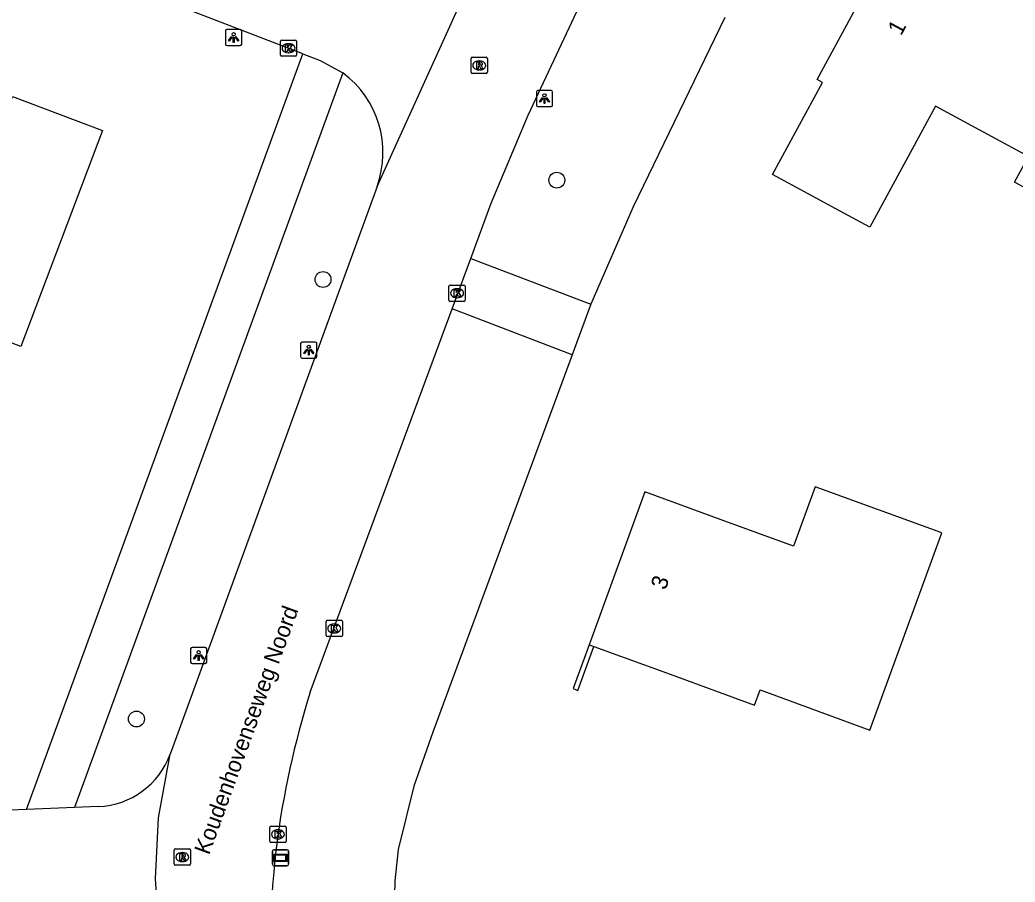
# Model space of a CAD drawing. Extents: x 162417 to 163721, y 384268 to 385416.
# Drawn here: x 163257.3 to 163318.6, y 385191.1 to 385244.2 of the extents above; entities that cross this region are included whole.
import ezdxf

# ---------------------------------------------------------------- set-up
doc = ezdxf.new("R2010")
doc.units = 0
for name, color, linetype in [('IMGEO_Boom', 7, 'Continuous'), ('IMGEO_Groenvoorziening', 7, 'Continuous'), ('IMGEO_Kolk', 7, 'Continuous'), ('IMGEO_Lichtpunt', 7, 'Continuous'), ('IMGEO_Muur', 7, 'Continuous'), ('IMGEO_Openbare_ruimte_label', 7, 'Continuous'), ('IMGEO_Pand', 7, 'Continuous'), ('IMGEO_Pand_nummerreeks', 7, 'Continuous'), ('IMGEO_Rijbaan_lokaal_gesloten', 7, 'Continuous'), ('IMGEO_Rioolput', 7, 'Continuous'), ('IMGEO_Straatnaambord', 7, 'Continuous'), ('IMGEO_Voetpad_open', 7, 'Continuous')]:
    doc.layers.add(name, color=color, linetype=linetype)

msp = doc.modelspace()

# ---------------------------------------------------------------- linework, layer by layer
at = {"layer": 'IMGEO_Boom'}
for centre in [(163290.349, 385234.333), (163275.945, 385228.209), (163264.451, 385201.116)]:
    msp.add_circle(centre, 0.489, dxfattribs=at)
at = {"layer": 'IMGEO_Groenvoorziening'}
for points in [[(163300.69, 385244.351), (163295.052, 385232.686), (163292.438, 385226.695)], [(163291.283, 385223.567), (163282.7, 385200.315), (163281.529, 385196.973), (163280.579, 385193.07), (163280.36, 385191.142), (163280.307, 385188.617), (163280.519, 385186.099), (163281.095, 385181.154), (163283.03, 385167.757), (163287.208, 385141.009)]]:
    msp.add_lwpolyline(points, dxfattribs=at)
at = {"layer": 'IMGEO_Kolk'}
for p, q in [((163273.319, 385242.037), (163273.319, 385242.889)), ((163273.394, 385242.963), (163274.246, 385242.963)), ((163273.807, 385242.743), (163273.832, 385242.743)), ((163274.32, 385242.889), (163274.32, 385242.037)), ((163274.246, 385241.963), (163273.394, 385241.963)), ((163273.83, 385242.183), (163273.805, 385242.183)), ((163283.774, 385227.861), (163284.626, 385227.861)), ((163283.699, 385226.935), (163283.699, 385227.787)), ((163284.187, 385227.641), (163284.212, 385227.641)), ((163284.7, 385227.787), (163284.7, 385226.935)), ((163284.626, 385226.861), (163283.774, 385226.861)), ((163284.21, 385227.081), (163284.185, 385227.081)), ((163276.136, 385206.274), (163276.136, 385207.126)), ((163276.211, 385207.2), (163277.063, 385207.2)), ((163277.137, 385207.126), (163277.137, 385206.274)), ((163276.647, 385206.42), (163276.622, 385206.42)), ((163276.624, 385206.98), (163276.649, 385206.98)), ((163277.063, 385206.2), (163276.211, 385206.2)), ((163272.669, 385193.582), (163272.669, 385194.434)), ((163272.744, 385194.508), (163273.596, 385194.508)), ((163273.157, 385194.288), (163273.182, 385194.288)), ((163273.67, 385194.434), (163273.67, 385193.582)), ((163273.18, 385193.728), (163273.155, 385193.728)), ((163273.596, 385193.508), (163272.744, 385193.508))]:
    msp.add_line(p, q, dxfattribs=at)
for points in [[(163273.319, 385242.037), (163273.319, 385242.889)], [(163273.394, 385242.963), (163274.246, 385242.963)], [(163273.64, 385242.663), (163273.763, 385242.663), (163273.763, 385242.512), (163273.893, 385242.663), (163274.057, 385242.663), (163273.911, 385242.512), (163274.064, 385242.263), (163273.912, 385242.263), (163273.827, 385242.427), (163273.763, 385242.36), (163273.763, 385242.263), (163273.64, 385242.263), (163273.64, 385242.663)], [(163274.32, 385242.889), (163274.32, 385242.037)], [(163274.246, 385241.963), (163273.394, 385241.963)], [(163283.774, 385227.861), (163284.626, 385227.861)], [(163283.699, 385226.935), (163283.699, 385227.787)], [(163284.02, 385227.561), (163284.143, 385227.561), (163284.143, 385227.41), (163284.273, 385227.561), (163284.437, 385227.561), (163284.291, 385227.41), (163284.444, 385227.161), (163284.292, 385227.161), (163284.207, 385227.325), (163284.143, 385227.258), (163284.143, 385227.161), (163284.02, 385227.161), (163284.02, 385227.561)], [(163284.7, 385227.787), (163284.7, 385226.935)], [(163284.626, 385226.861), (163283.774, 385226.861)], [(163276.136, 385206.274), (163276.136, 385207.126)], [(163276.211, 385207.2), (163277.063, 385207.2)], [(163277.137, 385207.126), (163277.137, 385206.274)], [(163276.457, 385206.9), (163276.58, 385206.9), (163276.58, 385206.749), (163276.71, 385206.9), (163276.874, 385206.9), (163276.728, 385206.749), (163276.881, 385206.5), (163276.729, 385206.5), (163276.644, 385206.664), (163276.58, 385206.597), (163276.58, 385206.5), (163276.457, 385206.5), (163276.457, 385206.9)], [(163277.063, 385206.2), (163276.211, 385206.2)], [(163272.669, 385193.582), (163272.669, 385194.434)], [(163272.744, 385194.508), (163273.596, 385194.508)], [(163272.99, 385194.208), (163273.113, 385194.208), (163273.113, 385194.057), (163273.243, 385194.208), (163273.407, 385194.208), (163273.261, 385194.057), (163273.414, 385193.808), (163273.262, 385193.808), (163273.177, 385193.972), (163273.113, 385193.905), (163273.113, 385193.808), (163272.99, 385193.808), (163272.99, 385194.208)], [(163273.67, 385194.434), (163273.67, 385193.582)], [(163273.596, 385193.508), (163272.744, 385193.508)]]:
    msp.add_lwpolyline(points, dxfattribs=at)
for centre, start, end in [((163273.396, 385242.887), 91.55205, 178.44795), ((163273.396, 385242.887), 91.55205, 178.44795), ((163274.244, 385242.887), 1.55205, 88.44795), ((163274.244, 385242.887), 1.55205, 88.44795), ((163273.396, 385242.039), 181.55205, 268.44795), ((163273.396, 385242.039), 181.55205, 268.44795), ((163274.244, 385242.039), 271.55205, 358.44795), ((163274.244, 385242.039), 271.55205, 358.44795), ((163283.776, 385227.785), 91.55205, 178.44795), ((163283.776, 385227.785), 91.55205, 178.44795), ((163284.624, 385227.785), 1.55205, 88.44795), ((163284.624, 385227.785), 1.55205, 88.44795), ((163283.776, 385226.937), 181.55205, 268.44795), ((163283.776, 385226.937), 181.55205, 268.44795), ((163284.624, 385226.937), 271.55205, 358.44795), ((163284.624, 385226.937), 271.55205, 358.44795), ((163276.213, 385207.124), 91.55205, 178.44795), ((163276.213, 385207.124), 91.55205, 178.44795), ((163277.061, 385207.124), 1.55205, 88.44795), ((163277.061, 385207.124), 1.55205, 88.44795), ((163276.213, 385206.276), 181.55205, 268.44795), ((163276.213, 385206.276), 181.55205, 268.44795), ((163277.061, 385206.276), 271.55205, 358.44795), ((163277.061, 385206.276), 271.55205, 358.44795), ((163272.746, 385194.432), 91.55205, 178.44795), ((163272.746, 385194.432), 91.55205, 178.44795), ((163273.594, 385194.432), 1.55205, 88.44795), ((163273.594, 385194.432), 1.55205, 88.44795), ((163272.746, 385193.584), 181.55205, 268.44795), ((163272.746, 385193.584), 181.55205, 268.44795), ((163273.594, 385193.584), 271.55205, 358.44795), ((163273.594, 385193.584), 271.55205, 358.44795)]:
    msp.add_arc(centre, 0.0765, start, end, dxfattribs=at)
for centre, major_axis, ratio, start_param, end_param in [((163273.806, 385242.463), (-0.387, 0.002), 0.722429, 4.712389, 7.853982), ((163273.831, 385242.463), (-0.39, 0.002), 0.717154, 1.570796, 4.712389), ((163284.186, 385227.361), (-0.387, 0.002), 0.722429, 4.712389, 7.853982), ((163284.211, 385227.361), (-0.39, 0.002), 0.717154, 1.570796, 4.712389), ((163276.623, 385206.7), (-0.387, 0.002), 0.722429, 4.712389, 7.853982), ((163276.648, 385206.7), (-0.39, 0.002), 0.717154, 1.570796, 4.712389), ((163273.156, 385194.008), (-0.387, 0.002), 0.722429, 4.712389, 7.853982), ((163273.181, 385194.008), (-0.39, 0.002), 0.717154, 1.570796, 4.712389)]:
    msp.add_ellipse(centre, major_axis=major_axis, ratio=ratio, start_param=start_param, end_param=end_param, dxfattribs=at)
at = {"layer": 'IMGEO_Lichtpunt'}
for p, q in [((163269.939, 385243.528), (163269.939, 385242.721)), ((163269.939, 385243.528), (163269.939, 385242.721)), ((163270.841, 385243.623), (163270.033, 385243.623)), ((163270.841, 385243.623), (163270.033, 385243.623)), ((163270.935, 385242.721), (163270.935, 385243.528)), ((163270.935, 385242.721), (163270.935, 385243.528)), ((163270.033, 385242.627), (163270.841, 385242.627)), ((163270.033, 385242.627), (163270.841, 385242.627)), ((163289.086, 385239.762), (163289.086, 385238.955)), ((163289.086, 385239.762), (163289.086, 385238.955)), ((163289.988, 385239.857), (163289.18, 385239.857)), ((163289.988, 385239.857), (163289.18, 385239.857)), ((163290.082, 385238.955), (163290.082, 385239.762)), ((163290.082, 385238.955), (163290.082, 385239.762)), ((163289.18, 385238.861), (163289.988, 385238.861)), ((163289.18, 385238.861), (163289.988, 385238.861)), ((163274.567, 385224.259), (163274.567, 385223.452)), ((163274.567, 385224.259), (163274.567, 385223.452)), ((163275.469, 385224.354), (163274.661, 385224.354)), ((163275.469, 385224.354), (163274.661, 385224.354)), ((163275.563, 385223.452), (163275.563, 385224.259)), ((163275.563, 385223.452), (163275.563, 385224.259)), ((163274.661, 385223.358), (163275.469, 385223.358)), ((163274.661, 385223.358), (163275.469, 385223.358)), ((163267.787, 385205.436), (163267.787, 385204.629)), ((163267.787, 385205.436), (163267.787, 385204.629)), ((163268.689, 385205.531), (163267.881, 385205.531)), ((163268.689, 385205.531), (163267.881, 385205.531)), ((163268.783, 385204.629), (163268.783, 385205.436)), ((163268.783, 385204.629), (163268.783, 385205.436)), ((163267.881, 385204.535), (163268.689, 385204.535)), ((163267.881, 385204.535), (163268.689, 385204.535))]:
    msp.add_line(p, q, dxfattribs=at)
for points in [[(163270.313, 385243.192), (163270.352, 385243.164), (163270.164, 385242.902), (163270.126, 385242.929), (163270.313, 385243.192)], [(163270.525, 385243.164), (163270.563, 385243.191), (163270.75, 385242.929), (163270.711, 385242.901), (163270.525, 385243.164)], [(163270.415, 385243.144), (163270.462, 385243.144), (163270.462, 385242.822), (163270.415, 385242.822), (163270.415, 385243.144)], [(163289.46, 385239.426), (163289.499, 385239.398), (163289.311, 385239.136), (163289.273, 385239.163), (163289.46, 385239.426)], [(163289.562, 385239.378), (163289.609, 385239.378), (163289.609, 385239.056), (163289.562, 385239.056), (163289.562, 385239.378)], [(163289.672, 385239.398), (163289.71, 385239.425), (163289.897, 385239.163), (163289.858, 385239.135), (163289.672, 385239.398)], [(163274.941, 385223.923), (163274.98, 385223.895), (163274.792, 385223.633), (163274.754, 385223.66), (163274.941, 385223.923)], [(163275.043, 385223.875), (163275.09, 385223.875), (163275.09, 385223.553), (163275.043, 385223.553), (163275.043, 385223.875)], [(163275.153, 385223.895), (163275.191, 385223.922), (163275.378, 385223.66), (163275.339, 385223.632), (163275.153, 385223.895)], [(163268.161, 385205.1), (163268.2, 385205.072), (163268.012, 385204.81), (163267.974, 385204.837), (163268.161, 385205.1)], [(163268.263, 385205.052), (163268.31, 385205.052), (163268.31, 385204.73), (163268.263, 385204.73), (163268.263, 385205.052)], [(163268.373, 385205.072), (163268.411, 385205.099), (163268.598, 385204.837), (163268.559, 385204.809), (163268.373, 385205.072)]]:
    msp.add_lwpolyline(points, dxfattribs=at)
for centre in [(163270.438, 385243.326), (163289.585, 385239.56), (163275.066, 385224.057), (163268.286, 385205.234)]:
    msp.add_circle(centre, 0.0994, dxfattribs=at)
for centre, start, end in [((163270.033, 385243.528), 90, 180), ((163270.033, 385243.528), 90, 180), ((163270.841, 385243.528), 0, 90), ((163270.841, 385243.528), 0, 90), ((163270.033, 385242.721), 180, 270), ((163270.033, 385242.721), 180, 270), ((163270.841, 385242.721), 270, 0), ((163270.841, 385242.721), 270, 360), ((163289.18, 385239.762), 90, 180), ((163289.18, 385239.762), 90, 180), ((163289.988, 385239.762), 0, 90), ((163289.988, 385239.762), 0, 90), ((163289.18, 385238.955), 180, 270), ((163289.18, 385238.955), 180, 270), ((163289.988, 385238.955), 270, 0), ((163289.988, 385238.955), 270, 360), ((163274.661, 385224.259), 90, 180), ((163274.661, 385224.259), 90, 180), ((163275.469, 385224.259), 0, 90), ((163275.469, 385224.259), 0, 90), ((163274.661, 385223.452), 180, 270), ((163274.661, 385223.452), 180, 270), ((163275.469, 385223.452), 270, 0), ((163275.469, 385223.452), 270, 360), ((163267.881, 385205.436), 90, 180), ((163267.881, 385205.436), 90, 180), ((163268.689, 385205.436), 0, 90), ((163268.689, 385205.436), 0, 90), ((163267.881, 385204.629), 180, 270), ((163267.881, 385204.629), 180, 270), ((163268.689, 385204.629), 270, 0), ((163268.689, 385204.629), 270, 360)]:
    msp.add_arc(centre, 0.0946, start, end, dxfattribs=at)
at = {"layer": 'IMGEO_Muur'}
msp.add_lwpolyline([(163292.332, 385205.698), (163291.344, 385202.99), (163291.639, 385202.882), (163292.626, 385205.591)], dxfattribs=at)
at = {"layer": 'IMGEO_Pand'}
for points in [[(163324.662, 385230.824), (163322.342, 385232.08), (163322.742, 385232.817), (163321.153, 385233.677), (163320.783, 385232.993), (163318.546, 385234.204), (163319.401, 385235.784), (163313.666, 385238.888), (163309.631, 385231.43), (163308.032, 385232.296), (163303.634, 385234.676), (163306.706, 385240.352), (163306.379, 385240.528), (163311.105, 385249.261), (163315.593, 385246.832), (163316.945, 385249.331), (163321.343, 385246.951), (163330.661, 385241.908), (163324.662, 385230.824)], [(163245.328, 385234.253), (163246.789, 385238.111), (163248.237, 385237.562), (163249.667, 385241.337), (163254.194, 385239.621), (163253.212, 385237.031), (163255.556, 385236.143), (163256.823, 385239.488), (163262.369, 385237.387), (163257.327, 385224.082), (163254.753, 385225.057), (163253.912, 385222.837), (163249.237, 385224.609), (163248.359, 385224.942), (163249.058, 385226.787), (163243.53, 385228.882), (163245.279, 385233.497), (163244.691, 385233.72), (163244.948, 385234.398), (163245.328, 385234.253)], [(163292.626, 385205.591), (163297.324, 385203.878), (163302.529, 385201.98), (163302.867, 385202.907), (163309.633, 385200.44), (163314.065, 385212.593), (163306.267, 385215.436), (163304.932, 385211.775), (163300.464, 385213.404), (163295.766, 385215.117), (163292.332, 385205.698)], [(163292.332, 385205.698), (163292.626, 385205.591)]]:
    msp.add_lwpolyline(points, dxfattribs=at)
at = {"layer": 'IMGEO_Rijbaan_lokaal_gesloten'}
for points in [[(163274.704, 385242.119), (163254.239, 385250), (163172.476, 385281.443)], [(163279.27, 385233.939), (163286.477, 385249.835)], [(163285.042, 385229.499), (163286.305, 385232.911), (163288.581, 385238.329), (163291.581, 385244.718), (163293.157, 385247.691)], [(163274.704, 385242.119), (163275.759, 385241.708), (163277.16, 385240.937)], [(163279.27, 385233.939), (163266.521, 385198.944)], [(163283.897, 385226.404), (163285.042, 385229.499)], [(163275.147, 385202.762), (163283.897, 385226.404)], [(163266.237, 385182.736), (163266.268, 385183.054), (163265.843, 385187.892), (163265.634, 385191.26), (163265.819, 385195.029), (163266.521, 385198.944)], [(163257.673, 385195.54), (163160.672, 385191.689)], [(163260.628, 385195.67), (163257.673, 385195.54)], [(163262.123, 385195.725), (163260.628, 385195.67)]]:
    msp.add_lwpolyline(points, dxfattribs=at)
for centre, radius, start, end in [((163273.543, 385236.029), 6.097, 339.95039, 53.60727), ((163329.124, 385185.979), 56.526, 162.72809, 172.58293), ((163261.919, 385200.618), 4.897, 272.38916, 340.0134), ((163329.631, 385186.646), 56.947, 173.31389, 186.31279)]:
    msp.add_arc(centre, radius, start, end, dxfattribs=at)
at = {"layer": 'IMGEO_Rioolput'}
for p, q in [((163285.065, 385240.978), (163285.065, 385241.83)), ((163285.14, 385241.904), (163285.992, 385241.904)), ((163285.553, 385241.684), (163285.578, 385241.684)), ((163286.066, 385241.83), (163286.066, 385240.978)), ((163285.992, 385240.904), (163285.14, 385240.904)), ((163285.576, 385241.124), (163285.551, 385241.124)), ((163266.777, 385192.181), (163266.777, 385193.033)), ((163266.852, 385193.107), (163267.704, 385193.107)), ((163267.778, 385193.033), (163267.778, 385192.181)), ((163267.288, 385192.327), (163267.263, 385192.327)), ((163267.265, 385192.887), (163267.29, 385192.887)), ((163267.704, 385192.107), (163266.852, 385192.107))]:
    msp.add_line(p, q, dxfattribs=at)
for points in [[(163285.065, 385240.978), (163285.065, 385241.83)], [(163285.14, 385241.904), (163285.992, 385241.904)], [(163285.654, 385241.602), (163285.402, 385241.604), (163285.402, 385241.204)], [(163285.402, 385241.204), (163285.526, 385241.204), (163285.526, 385241.366), (163285.537, 385241.366)], [(163285.58, 385241.523), (163285.526, 385241.523), (163285.526, 385241.442)], [(163285.526, 385241.442), (163285.578, 385241.442)], [(163286.066, 385241.83), (163286.066, 385240.978)], [(163285.992, 385240.904), (163285.14, 385240.904)], [(163285.584, 385241.337), (163285.655, 385241.204), (163285.795, 385241.204), (163285.73, 385241.33)], [(163266.777, 385192.181), (163266.777, 385193.033)], [(163266.852, 385193.107), (163267.704, 385193.107)], [(163267.778, 385193.033), (163267.778, 385192.181)], [(163267.366, 385192.805), (163267.114, 385192.807), (163267.114, 385192.407)], [(163267.114, 385192.407), (163267.238, 385192.407), (163267.238, 385192.569), (163267.249, 385192.569)], [(163267.292, 385192.726), (163267.238, 385192.726), (163267.238, 385192.645)], [(163267.238, 385192.645), (163267.29, 385192.645)], [(163267.296, 385192.54), (163267.367, 385192.407), (163267.507, 385192.407), (163267.442, 385192.533)], [(163267.704, 385192.107), (163266.852, 385192.107)]]:
    msp.add_lwpolyline(points, dxfattribs=at)
for centre, radius, start, end in [((163285.142, 385241.828), 0.0765, 91.55205, 178.44795), ((163285.142, 385241.828), 0.0765, 91.55205, 178.44795), ((163285.536, 385241.313), 0.0533, 26.02933, 88.69889), ((163285.562, 385241.631), 0.19, 274.7715, 282.96867), ((163285.586, 385241.427), 0.0964, 77.00612, 93.18647), ((163285.6, 385241.484), 0.0378, 276.66336, 79.67722), ((163285.653, 385241.492), 0.109, 350.36119, 89.41601), ((163285.651, 385241.492), 0.112, 277.58423, 350.98172), ((163285.635, 385241.277), 0.108, 29.51342, 73.79051), ((163285.99, 385241.828), 0.0765, 1.55205, 88.44795), ((163285.99, 385241.828), 0.0765, 1.55205, 88.44795), ((163285.142, 385240.98), 0.0765, 181.55205, 268.44795), ((163285.142, 385240.98), 0.0765, 181.55205, 268.44795), ((163285.99, 385240.98), 0.0765, 271.55205, 358.44795), ((163285.99, 385240.98), 0.0765, 271.55205, 358.44795), ((163266.854, 385193.031), 0.0765, 91.55205, 178.44795), ((163266.854, 385193.031), 0.0765, 91.55205, 178.44795), ((163267.702, 385193.031), 0.0765, 1.55205, 88.44795), ((163267.702, 385193.031), 0.0765, 1.55205, 88.44795), ((163267.248, 385192.516), 0.0533, 26.02933, 88.69889), ((163267.274, 385192.834), 0.19, 274.7715, 282.96867), ((163267.298, 385192.63), 0.0964, 77.00612, 93.18647), ((163267.312, 385192.687), 0.0378, 276.66336, 79.67722), ((163267.365, 385192.695), 0.109, 350.36119, 89.41601), ((163267.363, 385192.695), 0.112, 277.58423, 350.98172), ((163267.347, 385192.48), 0.108, 29.51342, 73.79051), ((163266.854, 385192.183), 0.0765, 181.55205, 268.44795), ((163266.854, 385192.183), 0.0765, 181.55205, 268.44795), ((163267.702, 385192.183), 0.0765, 271.55205, 358.44795), ((163267.702, 385192.183), 0.0765, 271.55205, 358.44795)]:
    msp.add_arc(centre, radius, start, end, dxfattribs=at)
for centre, major_axis, ratio, start_param, end_param in [((163285.552, 385241.404), (-0.387, 0.002), 0.722429, 4.712389, 7.853982), ((163285.577, 385241.404), (-0.39, 0.002), 0.717154, 1.570796, 4.712389), ((163267.264, 385192.607), (-0.387, 0.002), 0.722429, 4.712389, 7.853982), ((163267.289, 385192.607), (-0.39, 0.002), 0.717154, 1.570796, 4.712389)]:
    msp.add_ellipse(centre, major_axis=major_axis, ratio=ratio, start_param=start_param, end_param=end_param, dxfattribs=at)
at = {"layer": 'IMGEO_Straatnaambord'}
for p, q in [((163272.829, 385192.163), (163272.829, 385192.963)), ((163272.829, 385192.963), (163272.829, 385192.163)), ((163272.929, 385193.063), (163273.719, 385193.063)), ((163273.719, 385193.063), (163272.929, 385193.063)), ((163273.819, 385192.963), (163273.819, 385192.163)), ((163273.819, 385192.163), (163273.819, 385192.963)), ((163273.719, 385192.063), (163272.929, 385192.063)), ((163272.929, 385192.063), (163273.719, 385192.063))]:
    msp.add_line(p, q, dxfattribs=at)
for points in [[(163272.93, 385192.795), (163273.718, 385192.795), (163273.718, 385192.331), (163272.93, 385192.331), (163272.93, 385192.795)], [(163272.995, 385192.73), (163272.995, 385192.396), (163273.653, 385192.396), (163273.653, 385192.73), (163272.995, 385192.73)]]:
    msp.add_lwpolyline(points, dxfattribs=at)
for centre, start, end in [((163272.929, 385192.963), 90, 180), ((163272.929, 385192.963), 90, 180), ((163273.719, 385192.963), 0, 90), ((163273.719, 385192.963), 360, 90), ((163272.929, 385192.163), 180, 270), ((163272.929, 385192.163), 180, 270), ((163273.719, 385192.163), 270, 0), ((163273.719, 385192.163), 270, 0)]:
    msp.add_arc(centre, 0.1, start, end, dxfattribs=at)
at = {"layer": 'IMGEO_Voetpad_open'}
for points in [[(163257.673, 385195.54), (163274.704, 385242.119)], [(163277.16, 385240.937), (163260.628, 385195.67)], [(163285.042, 385229.499), (163292.438, 385226.695)], [(163292.438, 385226.695), (163291.283, 385223.567)], [(163291.283, 385223.567), (163283.897, 385226.404)]]:
    msp.add_lwpolyline(points, dxfattribs=at)

# ---------------------------------------------------------------- texts
at = {"layer": 'IMGEO_Openbare_ruimte_label'}
msp.add_text('Koudenhovenseweg Noord', height=1, rotation=70.00711, dxfattribs=at).set_placement((163268.927, 385192.693))
at = {"layer": 'IMGEO_Pand_nummerreeks'}
for s, rotation, p in [('1', 61.57927, (163311.55, 385243.191)), ('3', 69.96388, (163297.037, 385209.025))]:
    msp.add_text(s, height=1, rotation=rotation, dxfattribs=at).set_placement(p)

doc.saveas('drawing.dxf')
